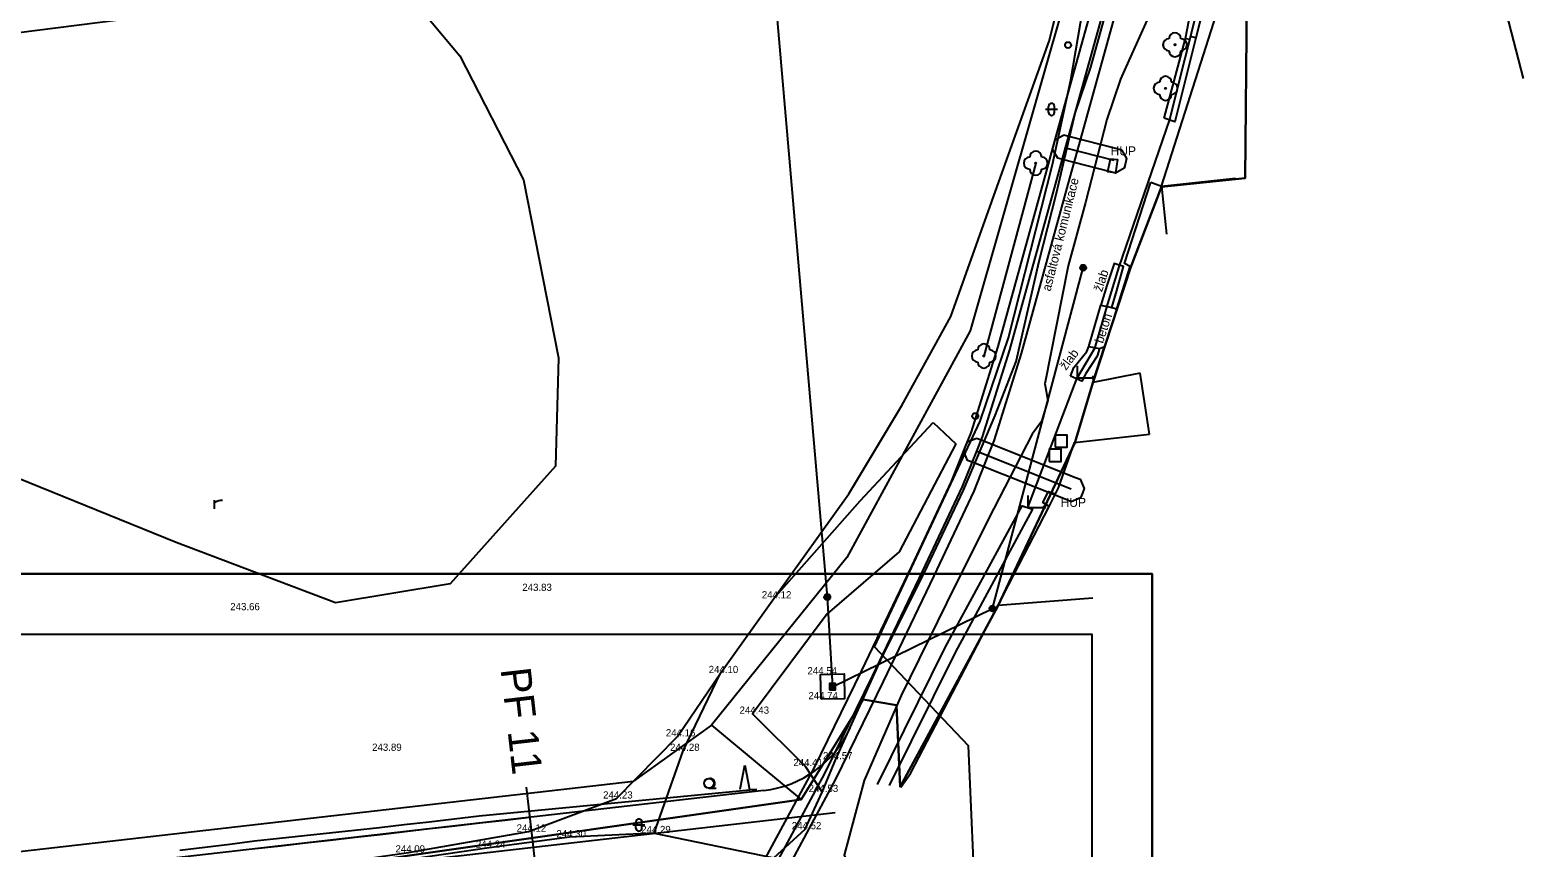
# Model space of a CAD drawing. Extents: x -555887 to -552101, y -1100251 to -1096546.
# Drawn here: x -554308.5 to -554183.3, y -1097649.6 to -1097581.7 of the extents above; entities that cross this region are included whole.
import ezdxf

# ---------------------------------------------------------------- set-up
doc = ezdxf.new("R2010")
doc.units = 0
for name, color, linetype in [('07_ELEKTRO', 7, 'Continuous'), ('07_KANALIZACE', 7, 'Continuous'), ('07_OCH_P A POPISY TI', 7, 'Continuous'), ('07_PLYNOVOD', 7, 'Continuous'), ('PARCELY_cesty', 7, 'Continuous'), ('PARCELY_silnice', 7, 'Continuous'), ('POLYGONY_rozšíření', 7, 'Continuous'), ('POLYGONY_SITUACE_PF', 7, 'Continuous'), ('POLYGONY_SITUACE_PF_POPISY', 7, 'Continuous'), ('POLYGONY_SITUACE_PO', 7, 'Continuous'), ('ram_HC1', 7, 'Continuous'), ('vrstevnice', 7, 'Continuous'), ('Výškopis', 7, 'Continuous'), ('ZSST', 7, 'Continuous'), ('zájem', 7, 'Continuous')]:
    doc.layers.add(name, color=color, linetype=linetype)

msp = doc.modelspace()

# ---------------------------------------------------------------- linework, layer by layer
at = {"layer": '07_ELEKTRO'}
msp.add_lwpolyline([(-554275.08, -1097225.88), (-554271.76, -1097269.82), (-554266.69, -1097333.7), (-554260.45, -1097409.54), (-554255.84, -1097467.96), (-554251.06, -1097526.24), (-554246.54, -1097579.5), (-554242.27, -1097628.74), (-554241.83, -1097636.18)], dxfattribs=at)
at = {"layer": '07_KANALIZACE'}
msp.add_lwpolyline([(-554193.28, -1097906.43), (-554193.25, -1097906.13), (-554200.93, -1097851.42), (-554204.28, -1097831.65), (-554223.37, -1097685.12), (-554226.39, -1097668.18), (-554228.66, -1097662.19), (-554229.92, -1097655.71), (-554230.55, -1097641.1), (-554238.34, -1097632.88), (-554229.59, -1097614.14), (-554227.21, -1097607.2), (-554223.57, -1097592.82), (-554222.05, -1097585.79), (-554220.84, -1097578.61), (-554220.17, -1097578.07), (-554097.94, -1097564.33), (-554060.4, -1097560.24), (-554058.69, -1097560.11), (-554046.78, -1097561.51)], dxfattribs=at)
at = {"layer": '07_OCH_P A POPISY TI'}
for points in [[(-554247.79, -1097651.15), (-554243.36, -1097642.94), (-554239.42, -1097634.88), (-554235.23, -1097626.12), (-554231.95, -1097619.15), (-554230.79, -1097616.24), (-554230.33, -1097615.09), (-554228.08, -1097607.94), (-554224.07, -1097593.4), (-554223.45, -1097591.16), (-554220.08, -1097579.01), (-554219.14, -1097577.93), (-554217.88, -1097577.69), (-554212.72, -1097577.12), (-554212.01, -1097577), (-554210.47, -1097576.73), (-554209.71, -1097576.59), (-554205.74, -1097576.48), (-554192.67, -1097575.17), (-554184.61, -1097574.17), (-554169.39, -1097572.34)], [(-554169.15, -1097574.32), (-554184.37, -1097576.15), (-554192.45, -1097577.15), (-554205.62, -1097578.48), (-554209.51, -1097578.59), (-554210.13, -1097578.7), (-554211.67, -1097578.97), (-554212.44, -1097579.1), (-554217.58, -1097579.67), (-554218.08, -1097579.77), (-554218.28, -1097579.99), (-554221.52, -1097591.69), (-554222.15, -1097593.94), (-554226.16, -1097608.5), (-554228.45, -1097615.77), (-554228.93, -1097616.98), (-554230.11, -1097619.95), (-554233.43, -1097626.98), (-554237.62, -1097635.75), (-554241.58, -1097643.86), (-554246.03, -1097652.1)]]:
    msp.add_lwpolyline(points, dxfattribs=at)
for points in [[(-554222.64, -1097590.35), (-554222.24, -1097590.46), (-554218.24, -1097591.49), (-554217.84, -1097591.6), (-554217.42, -1097592.31), (-554217.52, -1097592.71), (-554217.62, -1097593.11), (-554218.34, -1097593.53), (-554218.74, -1097593.43), (-554222.74, -1097592.4), (-554223.14, -1097592.29), (-554223.56, -1097591.58), (-554223.46, -1097591.18), (-554223.35, -1097590.78)], [(-554229.88, -1097615.53), (-554229.49, -1097615.69), (-554221.65, -1097618.81), (-554221.27, -1097618.96), (-554220.94, -1097619.72), (-554221.09, -1097620.1), (-554221.24, -1097620.49), (-554222.01, -1097620.82), (-554222.39, -1097620.66), (-554230.23, -1097617.54), (-554230.62, -1097617.39), (-554230.94, -1097616.63), (-554230.79, -1097616.24), (-554230.64, -1097615.86)]]:
    msp.add_lwpolyline(points, close=True, dxfattribs=at)
at = {"layer": '07_PLYNOVOD'}
for p, q in [((-554222.49, -1097591.43), (-554218.49, -1097592.46)), ((-554229.86, -1097616.61), (-554222.02, -1097619.74))]:
    msp.add_line(p, q, dxfattribs=at)
msp.add_lwpolyline([(-554246.91, -1097651.62), (-554242.47, -1097643.4), (-554238.52, -1097635.31), (-554234.33, -1097626.55), (-554231.03, -1097619.55), (-554229.86, -1097616.61), (-554229.39, -1097615.43), (-554227.12, -1097608.22), (-554223.11, -1097593.67), (-554222.49, -1097591.43), (-554219.18, -1097579.5), (-554218.61, -1097578.85), (-554217.73, -1097578.68), (-554212.58, -1097578.11), (-554211.84, -1097577.98), (-554210.3, -1097577.71), (-554209.61, -1097577.59), (-554205.68, -1097577.48), (-554192.56, -1097576.16), (-554184.49, -1097575.16), (-554169.27, -1097573.33)], dxfattribs=at)
at = {"layer": 'PARCELY_cesty'}
msp.add_line((-554251.9, -1097639.37), (-554258.37, -1097644.02), dxfattribs=at)
msp.add_lwpolyline([(-554491.8, -1097670.76), (-554258.37, -1097644.02)], dxfattribs=at)
at = {"layer": 'PARCELY_silnice'}
msp.add_lwpolyline([(-554251.9, -1097639.37), (-554247.75, -1097642.81), (-554244.43, -1097645.56), (-554239.3, -1097637.24), (-554236.52, -1097637.71), (-554236.21, -1097644.5), (-554228.1, -1097629.49), (-554221.72, -1097615.94), (-554220.2, -1097610.87), (-554217.1, -1097601.41), (-554214.52, -1097594.66), (-554207.56, -1097593.95), (-554207.42, -1097579.09), (-554192.47, -1097577.35), (-554058.52, -1097564.24), (-554059.78, -1097555.8), (-554064.75, -1097556.34), (-554199.63, -1097570.97), (-554210.4, -1097572.11), (-554213.98, -1097572.5), (-554222.14, -1097577.67), (-554230.4, -1097606.62), (-554240.65, -1097625.45)], close=True, dxfattribs=at)
at = {"layer": 'POLYGONY_rozšíření'}
msp.add_arc((-554248.56, -1097635.86), 9, 276.5337, 335.542, dxfattribs=at)
at = {"layer": 'POLYGONY_SITUACE_PF'}
for p, q in [((-554267.27, -1097644.54), (-554266.71, -1097649.51)), ((-554266.71, -1097649.51), (-554266.14, -1097654.48))]:
    msp.add_line(p, q, dxfattribs=at)
at = {"layer": 'POLYGONY_SITUACE_PO'}
for p, q in [((-554247.53, -1097644.8), (-554424.3, -1097665.04)), ((-554248.11, -1097644.73), (-554271.19, -1097646.94)), ((-554490.65, -1097675.16), (-554241.63, -1097646.64)), ((-554275.33, -1097647.42), (-554277.4, -1097647.66)), ((-554273.26, -1097647.18), (-554275.33, -1097647.42)), ((-554271.19, -1097646.94), (-554273.26, -1097647.18)), ((-554271.13, -1097647.5), (-554269.06, -1097647.26)), ((-554269.06, -1097647.26), (-554266.99, -1097647.03)), ((-554285.69, -1097648.57), (-554287.76, -1097648.79)), ((-554283.61, -1097648.35), (-554285.69, -1097648.57)), ((-554281.54, -1097648.12), (-554283.61, -1097648.35)), ((-554283.55, -1097648.92), (-554281.48, -1097648.69)), ((-554279.47, -1097647.91), (-554281.54, -1097648.12)), ((-554281.48, -1097648.69), (-554279.41, -1097648.45)), ((-554277.4, -1097647.66), (-554279.47, -1097647.91)), ((-554279.41, -1097648.45), (-554277.34, -1097648.21)), ((-554277.34, -1097648.21), (-554275.27, -1097647.97)), ((-554275.27, -1097647.97), (-554273.2, -1097647.74)), ((-554273.2, -1097647.74), (-554271.13, -1097647.5)), ((-554293.96, -1097649.54), (-554296.03, -1097649.78)), ((-554291.89, -1097649.29), (-554293.96, -1097649.54)), ((-554289.83, -1097649.02), (-554291.89, -1097649.29)), ((-554287.76, -1097648.79), (-554289.83, -1097649.02)), ((-554289.76, -1097649.63), (-554287.69, -1097649.4)), ((-554287.69, -1097649.4), (-554285.62, -1097649.16)), ((-554285.62, -1097649.16), (-554283.55, -1097648.92))]:
    msp.add_line(p, q, dxfattribs=at)
at = {"layer": 'ram_HC1'}
for points in [[(-554578.37, -1097626.82), (-554215.29, -1097626.82), (-554215.29, -1097971.05), (-554578.37, -1097971.05)], [(-554573.37, -1097631.82), (-554220.29, -1097631.82), (-554220.29, -1097966.05), (-554573.37, -1097966.05)]]:
    msp.add_lwpolyline(points, close=True, dxfattribs=at)
for points in [[(-554578.37, -1097971.05), (-554215.29, -1097971.05), (-554215.29, -1097626.82), (-554578.37, -1097626.82), (-554578.37, -1097971.05)], [(-554573.37, -1097631.82), (-554220.29, -1097631.82), (-554220.29, -1097966.05), (-554573.37, -1097966.05), (-554573.37, -1097631.82)]]:
    msp.add_lwpolyline(points, dxfattribs=at)
at = {"layer": 'vrstevnice'}
msp.add_lwpolyline([(-554352.97, -1097543.63), (-554345.56, -1097540.19), (-554333.91, -1097539.4), (-554325.71, -1097541.25), (-554313.81, -1097546.27), (-554294.49, -1097557.89), (-554272.79, -1097583.79), (-554267.5, -1097594.09), (-554264.59, -1097608.88), (-554264.85, -1097617.87), (-554273.59, -1097627.64), (-554283.11, -1097629.23), (-554296.34, -1097624.21), (-554313.28, -1097617.34), (-554324.39, -1097609.15), (-554345.03, -1097584.05), (-554355.88, -1097566.61), (-554357.99, -1097557.89), (-554356.93, -1097549.7)], close=True, dxfattribs=at)
at = {"layer": 'ZSST'}
for p, q in [((-554211.24, -1097578.69), (-554213.85, -1097589.07)), ((-554212.52, -1097582.34), (-554212.17, -1097582.41)), ((-554211.66, -1097582.29), (-554212.12, -1097582.18)), ((-554223.15, -1097588.24), (-554224.15, -1097588.24)), ((-554223.9, -1097588.49), (-554223.9, -1097587.99)), ((-554223.4, -1097588.49), (-554223.4, -1097587.99)), ((-554213.85, -1097589.07), (-554218.05, -1097601.32)), ((-554224.96, -1097592.7), (-554229.27, -1097608.72)), ((-554214.53, -1097594.61), (-554208.36, -1097593.94)), ((-554214.53, -1097594.61), (-554214.1, -1097598.59)), ((-554218.05, -1097601.32), (-554219, -1097604.4)), ((-554218.23, -1097604.79), (-554217.12, -1097601.28)), ((-554218.23, -1097604.79), (-554219.26, -1097607.93)), ((-554221.53, -1097609.53), (-554221.53, -1097610.53)), ((-554225.63, -1097621.31), (-554221.53, -1097610.53)), ((-554221.53, -1097610.53), (-554220.03, -1097610.53)), ((-554220.03, -1097610.53), (-554220.28, -1097610.43)), ((-554220.03, -1097610.53), (-554220.28, -1097610.63)), ((-554216.28, -1097610.15), (-554216.28, -1097610.15)), ((-554215.52, -1097615.2), (-554216.28, -1097610.15)), ((-554223.08, -1097619.68), (-554221.73, -1097615.91)), ((-554221.73, -1097615.91), (-554215.52, -1097615.2)), ((-554225.63, -1097620.31), (-554225.63, -1097621.31)), ((-554228.08, -1097629.41), (-554223.85, -1097621.22)), ((-554225.63, -1097621.31), (-554224.13, -1097621.31)), ((-554224.13, -1097621.31), (-554224.38, -1097621.21)), ((-554224.13, -1097621.31), (-554224.38, -1097621.41)), ((-554223.85, -1097621.22), (-554223.85, -1097621.22)), ((-554228.08, -1097629.41), (-554220.23, -1097628.81)), ((-554241.83, -1097636.18), (-554241.83, -1097636.18)), ((-554249.52, -1097644.7), (-554249.11, -1097642.71)), ((-554249.11, -1097642.71), (-554248.72, -1097644.71)), ((-554252.1, -1097644.61), (-554252, -1097644.61)), ((-554252, -1097644.61), (-554251.5, -1097644.62)), ((-554248.72, -1097644.71), (-554248.22, -1097644.71)), ((-554258.16, -1097647.92), (-554258.16, -1097647.42)), ((-554257.66, -1097647.92), (-554257.66, -1097647.42)), ((-554257.41, -1097647.67), (-554258.41, -1097647.67)), ((-554256.64, -1097648.34), (-554246.71, -1097650.4))]:
    msp.add_line(p, q, dxfattribs=at)
for points in [[(-554184.46, -1097585.68), (-554186.68, -1097577.08), (-554168.51, -1097575.14), (-554132.87, -1097571.45), (-554099.25, -1097568.09), (-554086.27, -1097566.65), (-554070.98, -1097565.27), (-554063.65, -1097566.27), (-554058.56, -1097566.66), (-554057.84, -1097572.65), (-554054.05, -1097602.48), (-554049.66, -1097638.65), (-554049.42, -1097641.06), (-554047.33, -1097660.57), (-554045.56, -1097677.14), (-554046.43, -1097684.66)], [(-554246.72, -1097628.85), (-554240.48, -1097620.17), (-554236.07, -1097612.83), (-554232, -1097605.43), (-554227.47, -1097592.71), (-554223.84, -1097582.58), (-554221.67, -1097573.83), (-554245.28, -1097574.87), (-554281.09, -1097578.26), (-554515.31, -1097608.04)], [(-554230.97, -1097619.87), (-554228.32, -1097613.66), (-554226.59, -1097609.18), (-554224.68, -1097600.85), (-554223.25, -1097595.19), (-554221.68, -1097588.56), (-554220.4, -1097584.73), (-554219.21, -1097580.45), (-554218.4, -1097577.49), (-554217.81, -1097576.8), (-554216.03, -1097575.41), (-554215.34, -1097575.22), (-554211.31, -1097574.87)], [(-554211.07, -1097577.92), (-554213.38, -1097578.48), (-554215.47, -1097580.24), (-554217.48, -1097584.73), (-554217.91, -1097585.74), (-554219.07, -1097589.07), (-554220.84, -1097595.96), (-554222.27, -1097601.22), (-554224.2, -1097611.03), (-554223.96, -1097612.41), (-554224.48, -1097614.16), (-554225.25, -1097615.22), (-554228.44, -1097621.39)], [(-554246.54, -1097579.5), (-554242.27, -1097628.74), (-554241.83, -1097636.18)], [(-554215.4, -1097594.29), (-554214.53, -1097594.61), (-554209.96, -1097580.32)], [(-554217.12, -1097601.28), (-554217.59, -1097601.05), (-554215.4, -1097594.29)], [(-554218.65, -1097604.69), (-554218.22, -1097603.27), (-554217.66, -1097601.3), (-554218.44, -1097601.05), (-554219.06, -1097602.87), (-554219.55, -1097604.5)], [(-554241.83, -1097636.18), (-554228.55, -1097629.69), (-554221.02, -1097601.39)], [(-554219, -1097604.4), (-554220.08, -1097608.1), (-554221.53, -1097610.53)], [(-554220.56, -1097607.92), (-554219.55, -1097604.5), (-554218.65, -1097604.69), (-554218.23, -1097604.79)], [(-554222.08, -1097610.4), (-554221.8, -1097609.68), (-554220.73, -1097608.34), (-554220.56, -1097607.92), (-554219.67, -1097608.1), (-554219.26, -1097607.93)], [(-554219.67, -1097608.1), (-554219.87, -1097608.73), (-554220.8, -1097610.18), (-554221.12, -1097610.82), (-554222.08, -1097610.4)], [(-554216.28, -1097610.15), (-554220.22, -1097610.93), (-554219.26, -1097607.93)], [(-554251.15, -1097635.05), (-554246.72, -1097628.85), (-554239.55, -1097620.75), (-554233.47, -1097614.23)], [(-554233.47, -1097614.23), (-554231.59, -1097616.01), (-554236.31, -1097624.99), (-554242.27, -1097630.14), (-554248.47, -1097638.43), (-554244.12, -1097642.78), (-554242.71, -1097644.93)], [(-554247.3, -1097652.27), (-554246.71, -1097650.4), (-554244.12, -1097648.02), (-554242.71, -1097644.93), (-554241.56, -1097642.21), (-554237.82, -1097633.95), (-554233.96, -1097626.16), (-554230.97, -1097619.87)], [(-554223.85, -1097621.22), (-554223.33, -1097620.16), (-554223.08, -1097619.68)], [(-554293.17, -1097621.42), (-554293.17, -1097620.69)], [(-554293.17, -1097620.92), (-554293.07, -1097620.83), (-554292.97, -1097620.77), (-554292.81, -1097620.72), (-554292.66, -1097620.7), (-554292.5, -1097620.69)], [(-554238.09, -1097644.31), (-554232.48, -1097632.92), (-554226.1, -1097621.15), (-554225.22, -1097621.45), (-554231.64, -1097633.34), (-554237.13, -1097644.39)], [(-554223.85, -1097621.22), (-554224.37, -1097620.88), (-554223.9, -1097619.97), (-554223.33, -1097620.16)], [(-554228.44, -1097621.39), (-554231.63, -1097627.71), (-554236.14, -1097636.9), (-554239.2, -1097643.98), (-554240.86, -1097650.18), (-554239.44, -1097653.57)], [(-554236.16, -1097644.53), (-554235.37, -1097643.4), (-554228.08, -1097629.41)], [(-554367.55, -1097663.84), (-554355.51, -1097661.42), (-554333.39, -1097657.91), (-554311.6, -1097654.97), (-554277.06, -1097649.95), (-554267.08, -1097648.22), (-554259.77, -1097645.47), (-554254.71, -1097640.31), (-554251.15, -1097635.05)], [(-554256.64, -1097648.34), (-554254.23, -1097641.51), (-554251.15, -1097635.05)], [(-554256.64, -1097648.34), (-554263.67, -1097648.69), (-554270.36, -1097649.56), (-554286.06, -1097651.86), (-554302.41, -1097654.41), (-554330.39, -1097658.71), (-554355.36, -1097662.68), (-554367.55, -1097663.84)]]:
    msp.add_lwpolyline(points, dxfattribs=at)
for points in [[(-554214.3, -1097588.98), (-554212.52, -1097582.34), (-554211.78, -1097578.44), (-554210.78, -1097578.77), (-554211.66, -1097582.29), (-554213.41, -1097589.26)], [(-554218.76, -1097592.34), (-554218.18, -1097592.41), (-554218.34, -1097593.51), (-554218.98, -1097593.42)], [(-554223.36, -1097616.28), (-554222.36, -1097616.28), (-554222.36, -1097615.28), (-554223.36, -1097615.28)], [(-554223.86, -1097617.47), (-554222.86, -1097617.47), (-554222.86, -1097616.47), (-554223.86, -1097616.47)], [(-554242.78, -1097637.22), (-554242.84, -1097635.16), (-554240.86, -1097635.12), (-554240.84, -1097637.19)], [(-554242.08, -1097636.43), (-554241.58, -1097636.43), (-554241.58, -1097635.93), (-554242.08, -1097635.93)], [(-554241.98, -1097636.33), (-554241.68, -1097636.33), (-554241.68, -1097636.03), (-554241.98, -1097636.03)], [(-554241.88, -1097636.23), (-554241.78, -1097636.23), (-554241.78, -1097636.13), (-554241.88, -1097636.13)]]:
    msp.add_lwpolyline(points, close=True, dxfattribs=at)
for centre, radius in [((-554222.28, -1097582.9), 0.25), ((-554213.4, -1097582.87), 0.05), ((-554214.18, -1097586.49), 0.05), ((-554224.96, -1097592.7), 0.05), ((-554221.02, -1097601.39), 0.25), ((-554221.02, -1097601.39), 0.158), ((-554221.02, -1097601.39), 0.05), ((-554229.27, -1097608.72), 0.05), ((-554229.98, -1097613.71), 0.25), ((-554242.27, -1097628.74), 0.25), ((-554242.27, -1097628.74), 0.158), ((-554242.27, -1097628.74), 0.05), ((-554228.55, -1097629.69), 0.25), ((-554228.55, -1097629.69), 0.158), ((-554228.55, -1097629.69), 0.05), ((-554252.1, -1097644.21), 0.4)]:
    msp.add_circle(centre, radius, dxfattribs=at)
for centre, radius, start, end in [((-554213.9, -1097582.87), 0.5, 90, 270), ((-554213.4, -1097582.37), 0.5, 0, 180), ((-554212.9, -1097582.87), 0.5, 270, 90), ((-554213.4, -1097583.37), 0.5, 180, 0), ((-554214.68, -1097586.49), 0.5, 90, 270), ((-554214.18, -1097585.99), 0.5, 0, 180), ((-554213.68, -1097586.49), 0.5, 270, 90), ((-554214.18, -1097586.99), 0.5, 180, 0), ((-554223.65, -1097587.99), 0.25, 0, 180), ((-554223.65, -1097588.49), 0.25, 180, 0), ((-554225.46, -1097592.7), 0.5, 90, 270), ((-554224.96, -1097592.2), 0.5, 0, 180), ((-554224.46, -1097592.7), 0.5, 270, 90), ((-554224.96, -1097593.2), 0.5, 180, 0), ((-554229.77, -1097608.72), 0.5, 90, 270), ((-554229.27, -1097608.22), 0.5, 0, 180), ((-554228.77, -1097608.72), 0.5, 270, 90), ((-554229.27, -1097609.22), 0.5, 180, 0), ((-554252, -1097644.21), 0.4, 259.3981, 96.8837), ((-554257.91, -1097647.42), 0.25, 0, 180), ((-554257.91, -1097647.92), 0.25, 180, 0)]:
    msp.add_arc(centre, radius, start, end, dxfattribs=at)
at = {"layer": 'zájem'}
for points in [[(-554046.53, -1097659.36), (-554053.21, -1097604.42), (-554058.52, -1097564.24), (-554192.47, -1097577.35), (-554207.42, -1097579.09), (-554207.56, -1097593.95), (-554214.52, -1097594.66), (-554217.1, -1097601.41), (-554220.2, -1097610.87), (-554221.72, -1097615.94), (-554228.1, -1097629.49), (-554236.21, -1097644.5), (-554236.52, -1097637.71), (-554239.3, -1097637.24), (-554244.43, -1097645.56), (-554254.33, -1097646.97), (-554361.88, -1097662.34)], [(-554361.88, -1097662.34), (-554254.33, -1097646.97), (-554244.43, -1097645.56), (-554239.3, -1097637.24), (-554236.52, -1097637.71), (-554236.21, -1097644.5), (-554228.1, -1097629.49), (-554221.72, -1097615.94), (-554220.2, -1097610.87), (-554217.1, -1097601.41), (-554214.52, -1097594.66), (-554207.56, -1097593.95), (-554207.42, -1097579.09), (-554192.47, -1097577.35), (-554058.52, -1097564.24), (-554053.21, -1097604.42), (-554046.53, -1097659.36)]]:
    msp.add_lwpolyline(points, dxfattribs=at)

# ---------------------------------------------------------------- texts
at = {"layer": 'POLYGONY_SITUACE_PF_POPISY'}
msp.add_text('PF 11', height=2.5, rotation=276.5337, dxfattribs=at).set_placement((-554269.41, -1097634.72))
at = {"layer": 'Výškopis'}
for s, p in [('243.83', (-554267.6, -1097628.23)), ('244.12', (-554247.71, -1097628.85)), ('243.66', (-554291.85, -1097629.83)), ('244.10', (-554252.12, -1097635.05)), ('244.54', (-554243.92, -1097635.16)), ('244.74', (-554243.84, -1097637.22)), ('244.43', (-554249.56, -1097638.43)), ('244.16', (-554255.68, -1097640.31)), ('243.89', (-554280.07, -1097641.51)), ('244.28', (-554255.33, -1097641.51)), ('244.41', (-554245.09, -1097642.78)), ('244.57', (-554242.63, -1097642.21)), ('244.23', (-554260.89, -1097645.47)), ('244.53', (-554243.82, -1097644.93)), ('244.52', (-554245.22, -1097648.02)), ('244.12', (-554268.07, -1097648.22)), ('244.30', (-554264.77, -1097648.69)), ('244.29', (-554257.73, -1097648.34)), ('244.09', (-554278.13, -1097649.95)), ('244.24', (-554271.45, -1097649.56))]:
    msp.add_text(s, height=0.6, dxfattribs=at).set_placement(p)
at = {"layer": 'ZSST'}
for p in [(-554218.75, -1097592.06), (-554222.9, -1097621.25)]:
    msp.add_text('HUP', height=0.75, dxfattribs=at).set_placement(p)
for s, rotation, p in [('asfaltová komunikace', 75.8596, (-554223.73, -1097603.39)), ('žlab', 71.677, (-554219.47, -1097603.44)), ('beton', 71.677, (-554219.39, -1097607.72)), ('žlab', 52.9986, (-554222.45, -1097609.96))]:
    msp.add_text(s, height=0.75, rotation=rotation, dxfattribs=at).set_placement(p)

doc.saveas('drawing.dxf')
